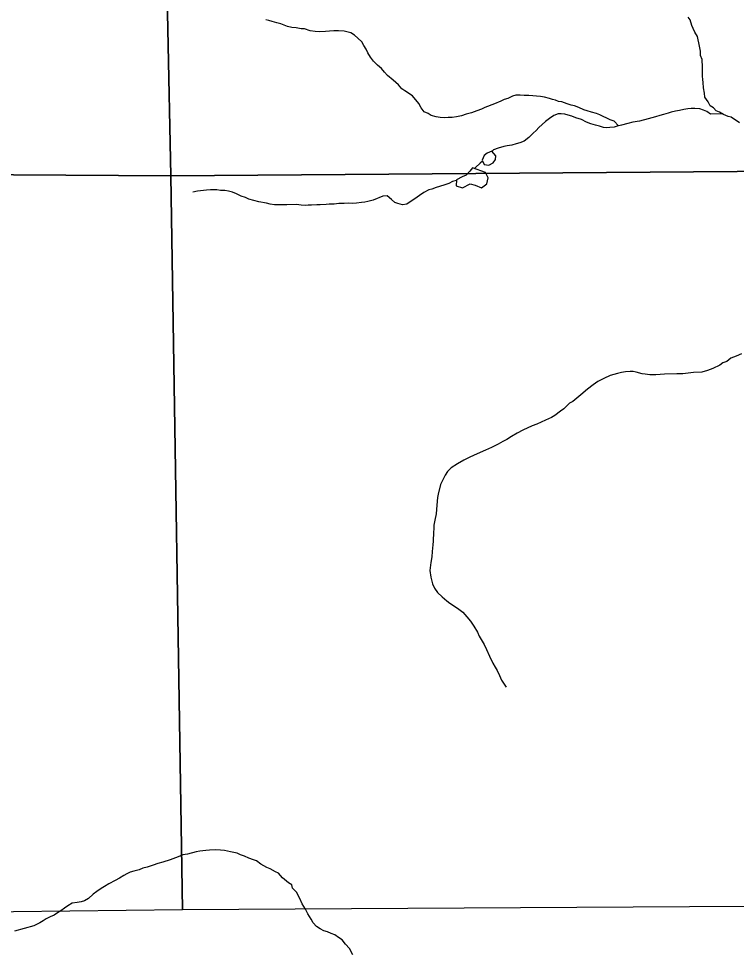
# Model space of a CAD drawing. Extents: x -21.1 to 50.3, y 0 to 22.1.
# Drawn here: x -19.541 to -18.553, y 19.541 to 20.829 of the extents above; entities that cross this region are included whole.
import ezdxf

# ---------------------------------------------------------------- set-up
doc = ezdxf.new("R2010")
doc.units = 0
for name, color, linetype in [('GM_X_Minor_Lake', 7, 'Continuous'), ('GM_X_Minor_River', 7, 'Continuous'), ('GM_X_Section', 7, 'Continuous')]:
    doc.layers.add(name, color=color, linetype=linetype)

msp = doc.modelspace()

# ---------------------------------------------------------------- linework, layer by layer
at = {"layer": 'GM_X_Minor_Lake'}
for points in [[(-18.8894, 20.6464), (-18.8958, 20.6437), (-18.9, 20.6403), (-18.9026, 20.6342), (-18.8999, 20.6281), (-18.8935, 20.627), (-18.8874, 20.6301), (-18.8844, 20.6347), (-18.8837, 20.64)], [(-18.8837, 20.64), (-18.8894, 20.6464)], [(-18.9158, 20.6235), (-18.9195, 20.6189), (-18.9248, 20.6135), (-18.9301, 20.6112), (-18.938, 20.607), (-18.9383, 20.5987), (-18.9299, 20.5957), (-18.9194, 20.6014), (-18.9122, 20.5996), (-18.9038, 20.5959), (-18.8963, 20.6016), (-18.8945, 20.6096), (-18.8979, 20.6168)], [(-18.8979, 20.6168), (-18.9158, 20.6235)]]:
    msp.add_lwpolyline(points, dxfattribs=at)
at = {"layer": 'GM_X_Minor_River'}
for points in [[(-18.5481, 20.6853), (-18.5596, 20.6932), (-18.5638, 20.6943), (-18.5702, 20.6969), (-18.5759, 20.7002), (-18.5805, 20.7017), (-18.5843, 20.7059), (-18.5885, 20.7089), (-18.5916, 20.7141), (-18.5959, 20.7209), (-18.5967, 20.7262), (-18.5979, 20.7338), (-18.5983, 20.741), (-18.5988, 20.7452), (-18.5992, 20.7497), (-18.5993, 20.7619), (-18.5998, 20.7725), (-18.6018, 20.7782), (-18.6022, 20.7842), (-18.6034, 20.7911), (-18.6062, 20.8043), (-18.6097, 20.8103), (-18.612, 20.8153), (-18.6139, 20.8194), (-18.6163, 20.827), (-18.619, 20.8311)], [(-18.7149, 20.6813), (-18.721, 20.6879), (-18.7263, 20.6894), (-18.7312, 20.6916), (-18.7362, 20.6942), (-18.7407, 20.6965), (-18.7453, 20.6983), (-18.7522, 20.7002), (-18.7582, 20.702), (-18.7628, 20.7035), (-18.7696, 20.7064), (-18.7754, 20.7087), (-18.7799, 20.7098), (-18.7856, 20.7116), (-18.7928, 20.7142), (-18.7974, 20.7149), (-18.8016, 20.7164), (-18.8058, 20.7175), (-18.8099, 20.719), (-18.8168, 20.7208), (-18.8225, 20.7215), (-18.8384, 20.7229), (-18.8448, 20.7232), (-18.8505, 20.7235), (-18.8562, 20.7235), (-18.8611, 20.7223), (-18.8672, 20.7188), (-18.8724, 20.7173), (-18.877, 20.715), (-18.8857, 20.7115), (-18.8989, 20.7064), (-18.9038, 20.7041), (-18.9102, 20.7017), (-18.9174, 20.699), (-18.9245, 20.6971), (-18.9313, 20.6951), (-18.9381, 20.6935), (-18.9442, 20.6927), (-18.9495, 20.6927), (-18.9548, 20.6922), (-18.9605, 20.6926), (-18.9662, 20.6937), (-18.973, 20.6955), (-18.9772, 20.6981), (-18.9826, 20.7007), (-18.9868, 20.706), (-18.9899, 20.712), (-18.9987, 20.7226), (-19.009, 20.7293), (-19.0132, 20.7323), (-19.0178, 20.7376), (-19.0251, 20.744), (-19.0331, 20.7507), (-19.0373, 20.7552), (-19.0415, 20.7601), (-19.0469, 20.765), (-19.0522, 20.7703), (-19.0565, 20.7759), (-19.0603, 20.7816), (-19.0626, 20.7869), (-19.0657, 20.7918), (-19.0684, 20.7971), (-19.0738, 20.8019), (-19.0787, 20.8061), (-19.0837, 20.8094), (-19.0928, 20.8116), (-19.1004, 20.8123), (-19.1068, 20.8119), (-19.1129, 20.8115), (-19.1186, 20.811), (-19.1273, 20.8109), (-19.1326, 20.8113), (-19.1394, 20.812), (-19.1474, 20.8146), (-19.152, 20.8149), (-19.1588, 20.816), (-19.1649, 20.8167), (-19.1706, 20.8181), (-19.1755, 20.82), (-19.1801, 20.8218), (-19.1854, 20.8233), (-19.1919, 20.8248), (-19.1964, 20.8262), (-19.2006, 20.8273)], [(-18.5721, 20.698), (-18.588, 20.6975), (-18.5934, 20.7012), (-18.598, 20.7027), (-18.6029, 20.7045), (-18.6097, 20.7052), (-18.615, 20.7052), (-18.6196, 20.7048), (-18.6249, 20.7036), (-18.6309, 20.7024), (-18.6366, 20.7016), (-18.6423, 20.7), (-18.6464, 20.6985), (-18.6528, 20.6969), (-18.6581, 20.6953), (-18.6638, 20.6937), (-18.6691, 20.6922), (-18.674, 20.691), (-18.6861, 20.6879), (-18.6952, 20.6863), (-18.702, 20.6847), (-18.711, 20.6823), (-18.7167, 20.6807), (-18.7209, 20.6796), (-18.7269, 20.6788), (-18.7315, 20.6787), (-18.7356, 20.6791), (-18.741, 20.6809), (-18.7467, 20.682), (-18.7531, 20.6842), (-18.7588, 20.6864), (-18.7657, 20.6902), (-18.7737, 20.6924), (-18.7794, 20.6946), (-18.7843, 20.6961), (-18.7889, 20.6972), (-18.7938, 20.6979), (-18.798, 20.6978), (-18.804, 20.6955), (-18.81, 20.6913), (-18.8153, 20.6874), (-18.8202, 20.6832), (-18.8247, 20.679), (-18.8284, 20.6748), (-18.8326, 20.671), (-18.8386, 20.6652), (-18.845, 20.6602), (-18.8506, 20.6579), (-18.8559, 20.6563), (-18.862, 20.6548), (-18.8684, 20.6536), (-18.8729, 20.6528), (-18.8805, 20.6504), (-18.8869, 20.6481), (-18.8892, 20.6461)], [(-18.902, 20.6328), (-18.9053, 20.6297), (-18.9117, 20.624), (-18.9132, 20.6225)], [(-18.938, 20.6062), (-18.9437, 20.6047), (-18.9486, 20.602), (-18.9554, 20.5997), (-18.966, 20.5965), (-18.972, 20.5942), (-18.9761, 20.593), (-18.9829, 20.5895), (-18.989, 20.5853), (-18.9953, 20.5807), (-19.0006, 20.5776), (-19.0066, 20.5734), (-19.0123, 20.5726), (-19.0188, 20.5744), (-19.023, 20.5759), (-19.0276, 20.58), (-19.0337, 20.5849), (-19.0393, 20.5845), (-19.0529, 20.579), (-19.0601, 20.5771), (-19.0643, 20.5763), (-19.0688, 20.5755), (-19.0756, 20.5747), (-19.0813, 20.5742), (-19.0862, 20.5746), (-19.0927, 20.5745), (-19.0999, 20.5741), (-19.1063, 20.5736), (-19.1135, 20.5732), (-19.1177, 20.5731), (-19.126, 20.5727), (-19.1302, 20.5726), (-19.1377, 20.5722), (-19.1423, 20.5718), (-19.1465, 20.5717), (-19.1518, 20.5721), (-19.1582, 20.5728), (-19.1715, 20.5726), (-19.1783, 20.5726)], [(-19.1783, 20.5726), (-19.1885, 20.5725), (-19.1946, 20.5732), (-19.1999, 20.5747), (-19.2102, 20.5765), (-19.217, 20.5783), (-19.2242, 20.5801), (-19.2288, 20.5824), (-19.2345, 20.5846), (-19.241, 20.5876), (-19.2467, 20.5898), (-19.252, 20.5913), (-19.2569, 20.5924), (-19.263, 20.5923), (-19.2679, 20.593), (-19.277, 20.5933), (-19.2823, 20.5929), (-19.2907, 20.5917), (-19.2948, 20.5912), (-19.3012, 20.5897)], [(-18.5457, 20.3674), (-18.5528, 20.3643), (-18.5604, 20.3612), (-18.5656, 20.3566), (-18.5713, 20.355), (-18.5754, 20.3516), (-18.5849, 20.3469), (-18.5924, 20.3442), (-18.6, 20.3422), (-18.6117, 20.3414), (-18.6189, 20.3405), (-18.6265, 20.3397), (-18.6348, 20.3396), (-18.6518, 20.3395), (-18.6636, 20.3386), (-18.6719, 20.3385), (-18.678, 20.3392), (-18.6822, 20.34), (-18.6905, 20.3422), (-18.6947, 20.3429), (-18.6989, 20.3432), (-18.7053, 20.3424), (-18.711, 20.3416), (-18.7163, 20.3404), (-18.7265, 20.3373), (-18.7352, 20.3334), (-18.7434, 20.3292), (-18.7498, 20.3245), (-18.7574, 20.3188), (-18.7668, 20.3107), (-18.778, 20.3019), (-18.7822, 20.2996), (-18.7901, 20.2915), (-18.7946, 20.2885), (-18.8028, 20.2823), (-18.807, 20.2796), (-18.8153, 20.2758), (-18.8274, 20.2703), (-18.8338, 20.268), (-18.8466, 20.2622), (-18.8545, 20.2579)], [(-18.8545, 20.2579), (-18.8624, 20.2533), (-18.8688, 20.2495), (-18.8741, 20.2464), (-18.8805, 20.2429), (-18.8896, 20.2383), (-18.8979, 20.2348), (-18.9095, 20.2298), (-18.9197, 20.2251), (-18.928, 20.2209), (-18.9367, 20.2158), (-18.9454, 20.2105), (-18.9502, 20.2055), (-18.9536, 20.2001), (-18.9599, 20.1876), (-18.9632, 20.1742), (-18.9643, 20.1693), (-18.9653, 20.159), (-18.9659, 20.1469), (-18.9677, 20.1382), (-18.9692, 20.1313), (-18.9691, 20.1264), (-18.9698, 20.1218), (-18.9701, 20.1093), (-18.9704, 20.1044), (-18.9715, 20.0952), (-18.9721, 20.088), (-18.9736, 20.08), (-18.9746, 20.069), (-18.9734, 20.0596), (-18.971, 20.0505), (-18.9683, 20.0448), (-18.9641, 20.0388), (-18.9579, 20.0328), (-18.9514, 20.0271), (-18.9472, 20.0238), (-18.9408, 20.02), (-18.9347, 20.0155), (-18.9293, 20.0114), (-18.9236, 20.0054), (-18.9186, 19.9994), (-18.9143, 19.9922), (-18.9089, 19.9839), (-18.9066, 19.9786), (-18.8997, 19.9673), (-18.8966, 19.9601), (-18.8927, 19.951), (-18.8881, 19.9416), (-18.8846, 19.9359), (-18.8819, 19.9314), (-18.8788, 19.9242), (-18.8761, 19.9178), (-18.8726, 19.9125), (-18.8695, 19.9084)], [(-19.0807, 19.5399), (-19.0853, 19.5486), (-19.0907, 19.5546), (-19.0956, 19.5602), (-19.1006, 19.5636), (-19.1056, 19.5674), (-19.1105, 19.5692), (-19.1155, 19.5714), (-19.1208, 19.5729), (-19.1257, 19.5755), (-19.1307, 19.5789), (-19.1353, 19.5838), (-19.138, 19.5887), (-19.1426, 19.5962), (-19.1461, 19.6027), (-19.1507, 19.6102), (-19.1538, 19.6174), (-19.1584, 19.6261), (-19.1638, 19.6317), (-19.165, 19.6363), (-19.1692, 19.6389), (-19.1776, 19.6456), (-19.183, 19.6524), (-19.1872, 19.6539), (-19.1948, 19.658), (-19.1993, 19.6598), (-19.2077, 19.6647), (-19.2135, 19.6692), (-19.2176, 19.6707), (-19.2241, 19.6729), (-19.2298, 19.6755), (-19.2355, 19.6774), (-19.2401, 19.6796), (-19.2492, 19.6818), (-19.2576, 19.6832), (-19.2629, 19.6839), (-19.2697, 19.6843), (-19.2784, 19.6838), (-19.2833, 19.6834), (-19.2916, 19.6825), (-19.2966, 19.6817), (-19.3083, 19.6786), (-19.3147, 19.6774), (-19.3215, 19.6747), (-19.3325, 19.6704), (-19.3426, 19.6673), (-19.3495, 19.6657), (-19.3559, 19.6634), (-19.3642, 19.6606), (-19.3702, 19.6591), (-19.3751, 19.6567), (-19.3823, 19.6551), (-19.3876, 19.6536), (-19.3921, 19.6513), (-19.3963, 19.6489), (-19.4019, 19.6455), (-19.4083, 19.642), (-19.4166, 19.6374), (-19.4226, 19.6339), (-19.4272, 19.6312), (-19.4332, 19.627), (-19.4385, 19.6231), (-19.4448, 19.6174), (-19.4505, 19.6139), (-19.455, 19.6127), (-19.4603, 19.6119), (-19.4671, 19.6111), (-19.4735, 19.6073), (-19.4777, 19.6038), (-19.4829, 19.6003), (-19.4875, 19.5977), (-19.492, 19.5946), (-19.4976, 19.5922), (-19.5029, 19.5895), (-19.5074, 19.5868), (-19.5119, 19.5838), (-19.5202, 19.5799)], [(-19.5202, 19.5799), (-19.5465, 19.5724)]]:
    msp.add_lwpolyline(points, dxfattribs=at)
at = {"layer": 'GM_X_Section'}
for points in [[(-19.3519, 21.6226), (-19.3314, 20.6124), (-19.8379, 20.6155), (-20.3404, 20.6033), (-20.3496, 21.6129)], [(-19.2784, 21.6225), (-18.3198, 21.6255), (-18.3115, 20.6204), (-19.3314, 20.6124), (-19.3519, 21.6226)], [(-19.3314, 20.6124), (-19.3154, 19.6017), (-20.3244, 19.59), (-20.3404, 20.6033), (-19.8379, 20.6155)], [(-18.3115, 20.6204), (-18.3069, 19.6078), (-19.3154, 19.6017), (-19.3314, 20.6124)]]:
    msp.add_lwpolyline(points, close=True, dxfattribs=at)

doc.saveas('drawing.dxf')
